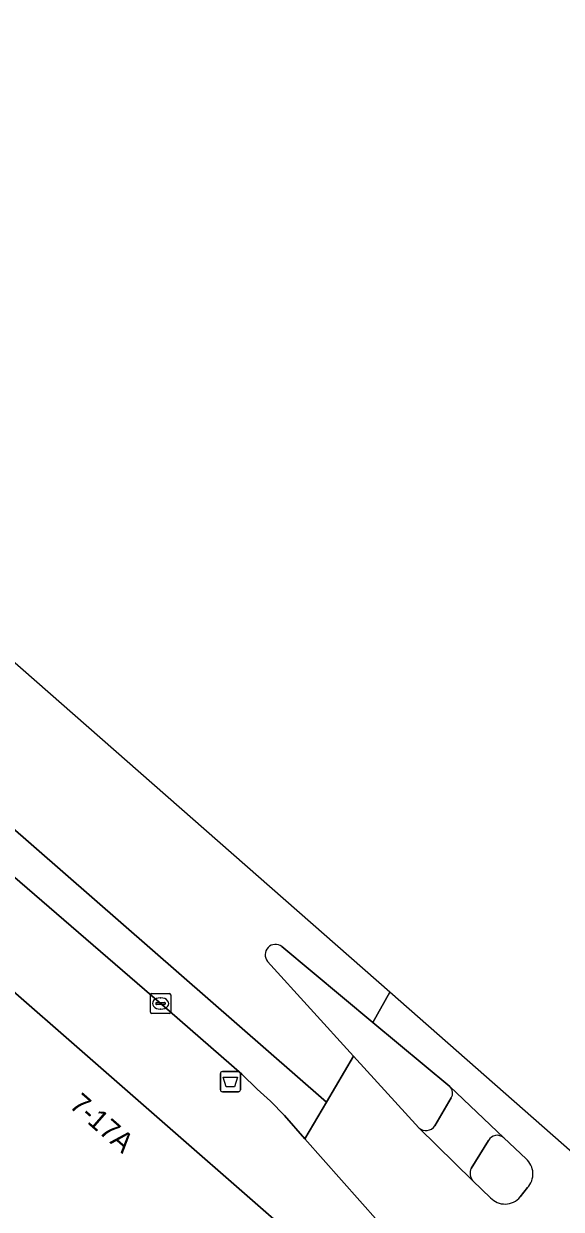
# Model space of a CAD drawing. Extents: x 159817 to 160765, y 380688 to 381638.
# Drawn here: x 160194.4 to 160220.9, y 381565.8 to 381624.3 of the extents above; entities that cross this region are included whole.
import ezdxf

# ---------------------------------------------------------------- set-up
doc = ezdxf.new("R2010")
doc.units = 0
for name, color, linetype in [('IMGEO_Afvalbak', 7, 'Continuous'), ('IMGEO_Kolk', 7, 'Continuous'), ('IMGEO_Pand', 7, 'Continuous'), ('IMGEO_Pand_nummerreeks', 7, 'Continuous'), ('IMGEO_Rijbaan_lokaal_gesloten', 7, 'Continuous'), ('IMGEO_Verkeerseiland_open', 7, 'Continuous'), ('IMGEO_Voetpad_open', 7, 'Continuous')]:
    doc.layers.add(name, color=color, linetype=linetype)

msp = doc.modelspace()

# ---------------------------------------------------------------- linework, layer by layer
at = {"layer": 'IMGEO_Afvalbak'}
for p, q in [((160204.077, 381571.701), (160204.077, 381572.501)), ((160204.077, 381572.501), (160204.077, 381571.701)), ((160204.177, 381572.601), (160204.967, 381572.601)), ((160204.967, 381572.601), (160204.177, 381572.601)), ((160205.067, 381572.501), (160205.067, 381571.701)), ((160205.067, 381571.701), (160205.067, 381572.501)), ((160204.967, 381571.601), (160204.177, 381571.601)), ((160204.177, 381571.601), (160204.967, 381571.601))]:
    msp.add_line(p, q, dxfattribs=at)
msp.add_lwpolyline([(160204.22, 381572.315), (160204.924, 381572.315), (160204.775, 381571.845), (160204.369, 381571.845), (160204.22, 381572.315)], dxfattribs=at)
for centre, start, end in [((160204.177, 381572.501), 90, 180), ((160204.177, 381572.501), 90, 180), ((160204.967, 381572.501), 0, 90), ((160204.967, 381572.501), 360, 90), ((160204.177, 381571.701), 180, 270), ((160204.177, 381571.701), 180, 270), ((160204.967, 381571.701), 270, 0), ((160204.967, 381571.701), 270, 0)]:
    msp.add_arc(centre, 0.1, start, end, dxfattribs=at)
at = {"layer": 'IMGEO_Kolk'}
for p, q in [((160200.622, 381575.533), (160200.622, 381576.385)), ((160200.697, 381576.459), (160201.549, 381576.459)), ((160201.623, 381576.385), (160201.623, 381575.533)), ((160200.881, 381575.953), (160200.881, 381575.965)), ((160201.319, 381575.916), (160200.921, 381575.916)), ((160200.924, 381576.002), (160201.322, 381576.002)), ((160201.133, 381575.679), (160201.108, 381575.679)), ((160201.11, 381576.239), (160201.135, 381576.239)), ((160201.365, 381575.965), (160201.365, 381575.953)), ((160201.549, 381575.459), (160200.697, 381575.459))]:
    msp.add_line(p, q, dxfattribs=at)
for points in [[(160200.622, 381575.533), (160200.622, 381576.385)], [(160200.697, 381576.459), (160201.549, 381576.459)], [(160201.623, 381576.385), (160201.623, 381575.533)], [(160201.549, 381575.459), (160200.697, 381575.459)]]:
    msp.add_lwpolyline(points, dxfattribs=at)
for centre, radius, start, end in [((160200.699, 381576.383), 0.0765, 91.55205, 178.44795), ((160200.699, 381576.383), 0.0765, 91.55205, 178.44795), ((160201.547, 381576.383), 0.0765, 1.55205, 88.44795), ((160201.547, 381576.383), 0.0765, 1.55205, 88.44795), ((160200.921, 381575.962), 0.0403, 85.87752, 175.75265), ((160200.918, 381575.952), 0.0366, 178.93798, 274.71019), ((160201.322, 381575.959), 0.043, 264.86636, 352.45326), ((160201.326, 381575.964), 0.0386, 1.73085, 96.63898), ((160200.699, 381575.535), 0.0765, 181.55205, 268.44795), ((160200.699, 381575.535), 0.0765, 181.55205, 268.44795), ((160201.547, 381575.535), 0.0765, 271.55205, 358.44795), ((160201.547, 381575.535), 0.0765, 271.55205, 358.44795)]:
    msp.add_arc(centre, radius, start, end, dxfattribs=at)
for centre, major_axis, ratio, start_param, end_param in [((160201.109, 381575.959), (-0.387, 0.002), 0.722429, 4.712389, 7.853982), ((160201.134, 381575.959), (-0.39, 0.002), 0.717154, 1.570796, 4.712389)]:
    msp.add_ellipse(centre, major_axis=major_axis, ratio=ratio, start_param=start_param, end_param=end_param, dxfattribs=at)
at = {"layer": 'IMGEO_Pand'}
msp.add_lwpolyline([(160191.185, 381578.878), (160190.081, 381577.614), (160180.244, 381566.075), (160183.364, 381563.296), (160190.194, 381556.281), (160193.592, 381552.79), (160193.681, 381552.698), (160195.292, 381551.043), (160200.032, 381555.902), (160202.688, 381558.942), (160202.868, 381558.784), (160203.205, 381559.17), (160207.767, 381564.391)], close=True, dxfattribs=at)
at = {"layer": 'IMGEO_Rijbaan_lokaal_gesloten'}
for points in [[(160207.113, 381578.779), (160211.614, 381575.029), (160212.446, 381576.52), (160157.945, 381624.347)], [(160157.414, 381613.803), (160159.525, 381611.997), (160160.933, 381613.43), (160186.253, 381591.214), (160209.315, 381571.088), (160210.651, 381573.365), (160206.411, 381578.038)], [(160243.544, 381592.07), (160221.466, 381568.604), (160212.446, 381576.52), (160211.614, 381575.029), (160215.42, 381571.859), (160218.084, 381569.328), (160219.186, 381568.285)], [(160217.425, 381566.365), (160216.557, 381567.21), (160213.885, 381569.814), (160210.651, 381573.365), (160209.315, 381571.088), (160208.255, 381569.281), (160211.868, 381565.19)], [(160219.258, 381566.865), (160218.889, 381566.404)]]:
    msp.add_lwpolyline(points, dxfattribs=at)
msp.add_lwpolyline([(160186.253, 381591.214), (160160.933, 381613.43), (160159.525, 381611.997), (160178.546, 381595.44), (160182.054, 381592.474), (160187.633, 381587.603), (160201.046, 381576.027), (160205.144, 381572.475), (160205.904, 381571.731), (160206.55, 381571.137), (160207.244, 381570.426), (160208.255, 381569.281), (160209.315, 381571.088)], close=True, dxfattribs=at)
for centre, radius, start, end in [((160206.805, 381578.368), 0.514, 53.17733, 219.91899), ((160218.525, 381567.54), 0.996, 317.36604, 48.43926), ((160218.14, 381567.036), 0.98, 223.18682, 319.8651)]:
    msp.add_arc(centre, radius, start, end, dxfattribs=at)
at = {"layer": 'IMGEO_Verkeerseiland_open'}
for points in [[(160215.42, 381571.859), (160211.614, 381575.029), (160207.113, 381578.779)], [(160206.411, 381578.038), (160210.651, 381573.365), (160213.885, 381569.814)], [(160214.675, 381569.916), (160215.481, 381571.294)], [(160219.186, 381568.285), (160218.084, 381569.328)], [(160217.323, 381569.197), (160216.478, 381567.815)], [(160216.557, 381567.21), (160217.425, 381566.365)], [(160218.889, 381566.404), (160219.258, 381566.865)]]:
    msp.add_lwpolyline(points, dxfattribs=at)
for centre, radius, start, end in [((160206.805, 381578.368), 0.514, 53.17733, 219.91899), ((160215.095, 381571.538), 0.457, 327.72271, 44.60139), ((160214.235, 381570.214), 0.532, 228.84065, 325.87331), ((160217.757, 381568.951), 0.499, 49.03363, 150.50092), ((160218.525, 381567.54), 0.996, 317.36604, 48.43926), ((160216.933, 381567.567), 0.518, 151.38283, 223.49618), ((160218.14, 381567.036), 0.98, 223.18682, 319.8651)]:
    msp.add_arc(centre, radius, start, end, dxfattribs=at)
at = {"layer": 'IMGEO_Voetpad_open'}
for points in [[(160146.108, 381615.075), (160149.755, 381612.592), (160151.001, 381611.744), (160173.487, 381592.106), (160180.733, 381585.778), (160190.081, 381577.614), (160191.185, 381578.878), (160207.767, 381564.391), (160214.357, 381559.365)], [(160211.868, 381565.19), (160208.255, 381569.281), (160207.244, 381570.426), (160206.55, 381571.137), (160205.904, 381571.731), (160205.144, 381572.475), (160201.046, 381576.027), (160187.633, 381587.603)], [(160218.084, 381569.328), (160215.42, 381571.859)], [(160215.481, 381571.294), (160214.675, 381569.916)], [(160213.885, 381569.814), (160216.557, 381567.21)], [(160216.478, 381567.815), (160217.323, 381569.197)]]:
    msp.add_lwpolyline(points, dxfattribs=at)
for centre, radius, start, end in [((160215.095, 381571.538), 0.457, 327.72271, 44.60139), ((160214.235, 381570.214), 0.532, 228.84065, 325.87331), ((160217.757, 381568.951), 0.499, 49.03363, 150.50092), ((160216.933, 381567.567), 0.518, 151.38283, 223.49618)]:
    msp.add_arc(centre, radius, start, end, dxfattribs=at)

# ---------------------------------------------------------------- texts
at = {"layer": 'IMGEO_Pand_nummerreeks'}
msp.add_text('7-17A', height=1, rotation=318.8559, dxfattribs=at).set_placement((160196.559, 381570.864))

doc.saveas('drawing.dxf')
